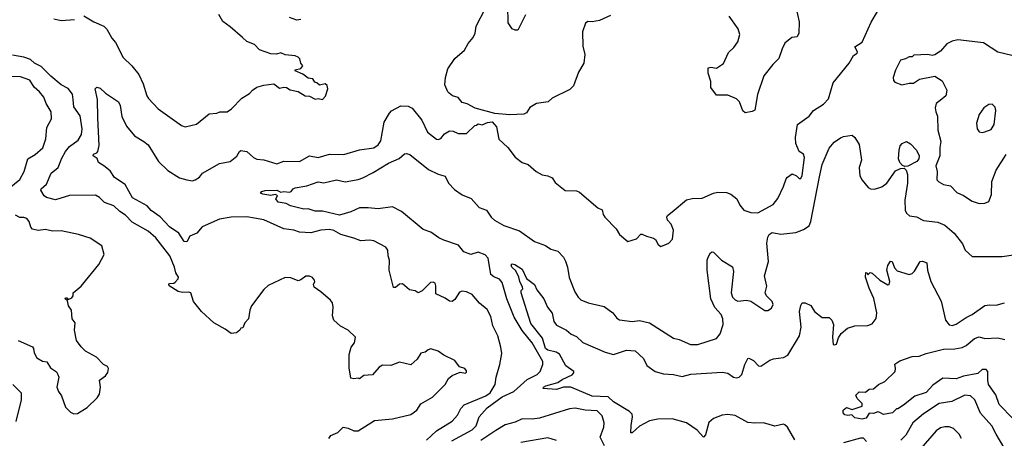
# Model space of a CAD drawing. Extents: x 1268547 to 1425625, y 515768 to 616754.
# Tile 436 of 507: x 1381045 to 1387941, y 566907 to 569839. Entities that reach past the tile are written whole.
import ezdxf

# ---------------------------------------------------------------- set-up
doc = ezdxf.new("R2010")
doc.units = 0

msp = doc.modelspace()

# ---------------------------------------------------------------- linework, layer by layer
at = {"layer": '0CON10XD'}
for points in [[(1385182.3, 569867.7), (1385105.8, 569834.2), (1385055, 569823.3), (1385025, 569826.7), (1385007.5, 569815), (1384988, 569755), (1384989.4, 569655), (1385002.9, 569595), (1384996, 569535), (1384958.3, 569471.7), (1384922.9, 569375), (1384898.6, 569351.4), (1384775, 569289.2), (1384747.5, 569265), (1384665, 569253.3), (1384618, 569225), (1384595, 569186.2), (1384575, 569177.1), (1384477.6, 569172.4), (1384371.7, 569181.7), (1384235, 569219.2), (1384179.5, 569249.5), (1384145, 569260), (1384115, 569293.3), (1384077.5, 569305), (1384052.5, 569325), (1384042.5, 569335), (1384022.3, 569382.3), (1384026.2, 569435), (1384044.2, 569495), (1384093.6, 569566.4), (1384160, 569625), (1384186.8, 569673.2), (1384222, 569715), (1384234, 569745), (1384242, 569795), (1384305.5, 569915)], [(1384587, 569873), (1384535, 569766.7), (1384515, 569766.2), (1384495, 569776.2), (1384467.1, 569817.1), (1384462.8, 569935)], [(1386482, 569928), (1386505.5, 569825), (1386501.8, 569745), (1386490.8, 569719.2), (1386452, 569715), (1386405, 569674.3), (1386385, 569636.2), (1386362.4, 569567.6), (1386320, 569525), (1386257.1, 569445), (1386212.9, 569315), (1386195, 569206.7), (1386175, 569196.2), (1386125, 569188), (1386110.7, 569200.7), (1386085.6, 569265), (1386066.1, 569286.1), (1386005, 569310.9), (1385925, 569310), (1385886.7, 569365), (1385886.5, 569406.5), (1385868, 569465), (1385867.5, 569502.5), (1385885, 569506.7), (1385925, 569500), (1385975, 569532), (1386009.3, 569610.7), (1386047.1, 569645), (1386075.4, 569684.6), (1386088.2, 569735), (1386076.4, 569775), (1386015, 569864.3)], [(1381285, 569844.4), (1381335, 569834.5), (1381429.7, 569840.3)], [(1381495, 569867.5), (1381563.7, 569823.7), (1381635, 569792.9), (1381655, 569774), (1381690, 569710), (1381715, 569678.6), (1381769.5, 569575), (1381830.6, 569515), (1381879.2, 569455), (1381910.2, 569390.2), (1381934.4, 569305), (1381946.3, 569286.3), (1382014.4, 569214.4), (1382177.7, 569097.7), (1382205, 569088.8), (1382282.9, 569107.1), (1382371.2, 569178.8), (1382425, 569183.8), (1382447, 569193), (1382497.5, 569195), (1382528.8, 569215), (1382601.4, 569288.6), (1382655, 569323.3), (1382675, 569346.7), (1382705, 569366.7), (1382755, 569381.2), (1382825, 569390), (1382865, 569358.8), (1382895, 569366.2), (1382913.9, 569363.9), (1382938.3, 569348.3), (1382995, 569336.2), (1383045, 569306.7), (1383075, 569302.5), (1383115, 569282.5), (1383135, 569287.5), (1383165, 569280), (1383187.3, 569302.7), (1383203.3, 569355), (1383199.3, 569379.3), (1383185, 569390), (1383145, 569380), (1383127, 569397), (1383111.7, 569401.7), (1383097.5, 569425), (1383065, 569429.2), (1383027, 569457), (1382975, 569480), (1382975, 569487.5), (1383015, 569496.7), (1383027.5, 569515), (1383013.3, 569535), (1383006.2, 569565), (1382995, 569576.7), (1382975, 569586.2), (1382905, 569592.5), (1382875, 569606.7), (1382843, 569597), (1382805, 569600), (1382725, 569627.5), (1382688.8, 569665), (1382635, 569687.5), (1382605, 569713.8), (1382520.3, 569790.3), (1382467.3, 569827.3), (1382438.8, 569875)], [(1382688.9, 568448.9), (1382635, 568457.3), (1382525, 568456.5), (1382445, 568440.9), (1382322.4, 568387.6), (1382285, 568343.1), (1382237.8, 568322.2), (1382215, 568284.2), (1382196.7, 568285), (1382160, 568345), (1382095, 568387.5), (1382028.9, 568458.9), (1381965, 568503.6), (1381937.5, 568535), (1381835, 568592.5), (1381784.2, 568685), (1381710, 568735), (1381679.7, 568779.7), (1381635, 568816.7), (1381598, 568838), (1381587.5, 568867.5), (1381560, 568885), (1381562.4, 568897.6), (1381584.4, 568905.6), (1381592, 568915), (1381601.4, 568958.6), (1381591.8, 569151.8), (1381589.7, 569279.7), (1381574, 569355), (1381585, 569365.8), (1381608.9, 569358.9), (1381645, 569325.8), (1381738, 569265), (1381748.7, 569238.7), (1381760.5, 569160.5), (1381793.2, 569093.2), (1381848.9, 569025), (1381915, 568986.5), (1381945, 568961.9), (1382016.2, 568846.2), (1382082.7, 568782.7), (1382165, 568731.6), (1382215, 568716.9), (1382255, 568711.5), (1382275, 568716.7), (1382303.6, 568736.4), (1382325.5, 568764.5), (1382445, 568831.3), (1382518.6, 568845), (1382565, 568882.9), (1382584.5, 568915.5), (1382595, 568922), (1382635, 568916), (1382682.9, 568875), (1382705, 568862.9), (1382755, 568857.3), (1382845, 568829.2), (1382895, 568847.9), (1383005, 568846.4), (1383074.8, 568885.2), (1383135, 568874.2), (1383215, 568896.6), (1383315.9, 568894.1), (1383425, 568927.3), (1383525, 568942.5), (1383556.1, 568963.9), (1383575, 568990), (1383597.9, 569122.1), (1383634.3, 569185.7), (1383649.1, 569200.9), (1383715, 569235.6), (1383765, 569232.5), (1383795, 569218.9), (1383861.5, 569135), (1383900.9, 569050.9), (1383965, 569003.3), (1383975, 569000), (1383995, 569007.5), (1384020.5, 569039.5), (1384055, 569061.2), (1384081.7, 569058.3), (1384115, 569041.2), (1384175, 569041.2), (1384231.7, 569098.3), (1384245, 569100), (1384255, 569110), (1384285, 569103.3), (1384320.7, 569119.3), (1384355, 569123.3), (1384385, 569090), (1384402, 569002), (1384463.3, 568945), (1384516.1, 568876.1), (1384565, 568838), (1384606.7, 568825), (1384662.5, 568775), (1384705, 568753.3), (1384745, 568746.7), (1384775, 568732.5), (1384795, 568700), (1384865, 568642.5), (1384945, 568640), (1384965, 568630), (1385095, 568522.5), (1385125, 568507.5), (1385131.2, 568475), (1385143.3, 568455), (1385223.8, 568375), (1385246.7, 568335), (1385305, 568286.7), (1385366.1, 568303.9), (1385395, 568337.5), (1385405, 568337.5), (1385435, 568322.5), (1385485, 568310), (1385499.3, 568299.3), (1385517.5, 568265), (1385535, 568250), (1385592.5, 568275), (1385617, 568303), (1385623.3, 568365), (1385607.7, 568407.7), (1385583.3, 568435), (1385576.7, 568455), (1385582.3, 568467.7), (1385615.8, 568494.2), (1385715, 568578), (1385755, 568587.5), (1385825, 568588), (1385905, 568624.3), (1385935, 568631.4), (1385995, 568628.8), (1386025, 568616.2), (1386066.7, 568585), (1386089.5, 568539.5), (1386117.5, 568505), (1386165, 568488), (1386215, 568487.5), (1386321.2, 568545), (1386355, 568586.7), (1386395, 568670), (1386412.9, 568725), (1386422.8, 568737.2), (1386455, 568760), (1386486.1, 568746.1), (1386505, 568727.5), (1386515, 568727.5), (1386525, 568747.5), (1386542, 568875), (1386535, 568896.7), (1386505, 568916.7), (1386481.7, 568971.7), (1386478.5, 569015), (1386492, 569105), (1386575, 569164.4), (1386605, 569204), (1386675, 569247.1), (1386710.5, 569285), (1386742.3, 569397.7), (1386855.5, 569535), (1386885, 569588.8), (1386910, 569605), (1386912.5, 569615), (1386895, 569650), (1386945, 569682.5), (1387008.7, 569821.3), (1387052.3, 569897.7)], [(1383015, 569840.8), (1382985, 569836.7), (1382935, 569854)], [(1387995, 569588.6), (1387895, 569612.5), (1387795, 569676.2), (1387615, 569698.8), (1387575, 569688.8), (1387539.5, 569670.5), (1387495, 569620), (1387455, 569592.5), (1387435, 569587.5), (1387405, 569596.7), (1387308.3, 569591.7), (1387295, 569580), (1387275, 569580), (1387250, 569565), (1387213.9, 569556.1), (1387178.8, 569485), (1387163.3, 569435), (1387165, 569412.5), (1387175, 569402.5), (1387223, 569383), (1387274.2, 569395.8), (1387305, 569395.8), (1387347.6, 569422.4), (1387455, 569443.3), (1387505, 569412), (1387539.2, 569345), (1387532, 569305), (1387493, 569273), (1387465, 569251.2), (1387457, 569223), (1387460.6, 569195), (1387473.6, 569163.6), (1387475.5, 569065), (1387496.5, 568985), (1387488.5, 568945), (1387488.5, 568885), (1387462.5, 568815), (1387471.4, 568775), (1387468.3, 568718.3), (1387482.9, 568702.9), (1387515, 568686), (1387565, 568675.8), (1387608.6, 568628.6), (1387655, 568607.5), (1387715, 568568.6), (1387765, 568552)], [(1383209.4, 566905), (1383224.5, 566925.5), (1383272.3, 566947.7), (1383310, 566985), (1383345, 566978.8), (1383385, 566960), (1383415, 566958.8), (1383529.5, 567030.5), (1383655, 567042.5), (1383785, 567074.2), (1383826.3, 567103.7), (1383855, 567148.8), (1383936.2, 567195), (1384024.2, 567285), (1384049.2, 567325), (1384073.4, 567346.6), (1384130.7, 567369.3), (1384166.7, 567363.3), (1384175, 567370), (1384175, 567380), (1384162.5, 567395), (1384125, 567406.7), (1384092.1, 567452.1), (1384015, 567488.8), (1383975, 567516.7), (1383925, 567533.3), (1383905, 567527.5), (1383885, 567510), (1383855, 567503.3), (1383829.5, 567460.5), (1383785, 567422.5), (1383705, 567440.6), (1383645, 567416.2), (1383585, 567418.1), (1383562, 567405), (1383515, 567352.5), (1383455, 567347.5), (1383425, 567322.5), (1383415, 567327.5), (1383385, 567322.5), (1383365, 567327.5), (1383351.7, 567401.7), (1383351.9, 567495), (1383365.8, 567544.2), (1383390.8, 567575), (1383396, 567615), (1383346.2, 567665), (1383292, 567692), (1383245.7, 567735), (1383236.9, 567765), (1383241.4, 567825), (1383236.2, 567855), (1383222.5, 567875), (1383155, 567932.5), (1383107.5, 567965), (1383102.5, 567985), (1383112.5, 568005), (1383110, 568015), (1383095, 568032.5), (1383075, 568042.5), (1383048.3, 568041.7), (1383013.6, 568016.4), (1382995, 568011.2), (1382945, 568031.2), (1382905, 568033.3), (1382785, 567976.7), (1382755, 567950), (1382668.8, 567835), (1382656.2, 567805), (1382648, 567745), (1382622.5, 567715), (1382608.3, 567681.7), (1382595, 567677.5), (1382586.7, 567663.3), (1382563.6, 567646.4), (1382525, 567641.2), (1382485, 567671.2), (1382405, 567714.8), (1382317.6, 567795), (1382261.2, 567865), (1382243.3, 567925), (1382230.8, 567930.8), (1382185, 567927.8), (1382155, 567934.5), (1382091.2, 567975), (1382088.8, 567985), (1382095, 567991.2), (1382125, 567994.3), (1382135, 568001.1), (1382155, 568022.9), (1382156.4, 568035), (1382138.5, 568065), (1382130.4, 568105), (1382096.1, 568185), (1381999.3, 568310.7), (1381945, 568357.8), (1381832, 568422), (1381785, 568470), (1381745.4, 568495.4), (1381705, 568534.5), (1381639.3, 568559.3), (1381603, 568593), (1381575, 568609.4), (1381395, 568607.1), (1381295, 568578.5), (1381233.7, 568593.7), (1381217.1, 568605), (1381193.8, 568645), (1381196, 568655), (1381233.2, 568686.8), (1381265.4, 568765), (1381315.6, 568804.4), (1381340.8, 568869.2), (1381366.9, 568915), (1381395, 568951.1), (1381454.4, 568995.6), (1381476.8, 569035), (1381482.3, 569075), (1381468, 569165), (1381425, 569228.5), (1381419.8, 569279.8), (1381415, 569318.2), (1381385, 569356.7), (1381335, 569382.9), (1381262.6, 569442.6), (1381195, 569511.2), (1381147.9, 569535), (1381119.7, 569559.7), (1381075, 569577.5), (1380995, 569591.6)], [(1380921.4, 568618.6), (1381045, 568718.8), (1381075.5, 568775), (1381102, 568865), (1381154.2, 568895), (1381207.3, 568942.7), (1381228.1, 569005), (1381235.6, 569085), (1381266.9, 569145), (1381264.4, 569195), (1381231.3, 569251.3), (1381215, 569295.6), (1381184.5, 569335), (1381146.9, 569366.9), (1381115, 569415.5), (1381049.7, 569439.7), (1380985, 569441.9)], [(1387785, 569050), (1387805, 569054), (1387850, 569070), (1387870.9, 569105), (1387882.2, 569202.2), (1387876.2, 569226.2), (1387855, 569247.1), (1387833.3, 569245), (1387798.3, 569221.7), (1387765, 569176.2), (1387746, 569115), (1387751.2, 569075), (1387764.1, 569054.1), (1387785, 569050)], [(1384071.3, 566888.7), (1384215, 566965.9), (1384241.6, 566995), (1384262.2, 567057.8), (1384319.2, 567120.8), (1384425, 567197.7), (1384506.8, 567235), (1384600, 567320), (1384670, 567355), (1384689.2, 567375), (1384708.6, 567425), (1384708.9, 567445), (1384635, 567575.6), (1384565, 567662.9), (1384508.4, 567755), (1384455.9, 567885), (1384425, 567997.5), (1384405, 568021.3), (1384365, 568037.4), (1384345, 568055.4), (1384325, 568168), (1384305, 568192.7), (1384255, 568210), (1384204.3, 568194.3), (1384155, 568212.5), (1384118.8, 568258.8), (1384016.2, 568295), (1383981.2, 568311.2), (1383925, 568352), (1383870.7, 568370.7), (1383718, 568495), (1383655, 568527.8), (1383555.9, 568514.1), (1383485, 568522.4), (1383425, 568520.4), (1383365, 568493.5), (1383285, 568469.7), (1383165, 568498.1), (1383115, 568499.2), (1383065, 568513.8), (1383035, 568511.2), (1382942.5, 568535), (1382912.3, 568552.3), (1382855, 568562), (1382838.8, 568585), (1382851.2, 568605), (1382845, 568611.2), (1382835, 568615.8), (1382805, 568608.9), (1382747.6, 568617.6), (1382732.5, 568625), (1382740.8, 568635), (1382765, 568643.1), (1382845, 568644.3), (1382875, 568630.8), (1382895, 568636.2), (1382935, 568631.4), (1382947.5, 568635), (1382960, 568655), (1382975, 568661.2), (1383055, 568675.6), (1383135, 568702.5), (1383175, 568697.5), (1383265, 568717.5), (1383325, 568704.3), (1383415, 568720.8), (1383448.7, 568731.3), (1383521.8, 568768.2), (1383627.5, 568835), (1383702.3, 568867.7), (1383740.3, 568899.7), (1383755, 568902.9), (1383778, 568895), (1383909.3, 568789.3), (1383975, 568756.4), (1384025, 568742.5), (1384049.4, 568695), (1384090.5, 568650.5), (1384145, 568613.5), (1384207.2, 568587.2), (1384263.7, 568523.7), (1384315, 568506), (1384348.1, 568455), (1384370, 568435), (1384435, 568397.9), (1384545, 568359.4), (1384651.2, 568285), (1384727.2, 568257.2), (1384765, 568231.9), (1384815, 568218), (1384852.9, 568175), (1384867.8, 568147.8), (1384881.8, 568105), (1384893.5, 568033.5), (1384933, 567933), (1384955.8, 567895), (1384975, 567877.5), (1385026.7, 567855), (1385139.7, 567829.7), (1385198.8, 567785), (1385227.9, 567747.9), (1385245, 567737.5), (1385335, 567724.3), (1385385, 567733.1), (1385455, 567715.5), (1385625, 567608), (1385665, 567600), (1385743, 567563), (1385795.6, 567564.4), (1385925, 567606.2), (1385950.7, 567639.3), (1385971.1, 567705), (1385969.4, 567745), (1385957.5, 567775), (1385913.8, 567823.8), (1385885.3, 567885), (1385859.6, 568085), (1385859.4, 568155), (1385866, 568175), (1385884.1, 568205.9), (1385895, 568213.3), (1385905, 568212), (1385961.2, 568155), (1386037.3, 568107.3), (1386044.4, 568075), (1386028.9, 567925), (1386038, 567895), (1386055, 567877.5), (1386075, 567868.1), (1386135, 567874.3), (1386166.6, 567866.6), (1386265, 567803.3), (1386285, 567801.2), (1386310.9, 567819.1), (1386321.4, 567845), (1386315.6, 567865), (1386276, 567905), (1386266, 567925), (1386276.8, 567973.2), (1386260.9, 568045), (1386288.7, 568145), (1386278.5, 568275), (1386285, 568316.2), (1386295, 568335.6), (1386315, 568349.2), (1386375, 568337.2), (1386482.1, 568347.9), (1386535, 568369.2), (1386573.7, 568396.3), (1386586.8, 568426.8), (1386647.8, 568737.8), (1386665, 568826), (1386715, 568938.6), (1386749.1, 568980.9), (1386795, 569011.2), (1386815, 569021.2), (1386875, 569031.2), (1386893.8, 569015), (1386925.6, 568965), (1386941.4, 568855), (1386924.7, 568805), (1386930.3, 568745), (1386945.2, 568715.2), (1386988.6, 568665), (1387005, 568654.5), (1387032.2, 568652.2), (1387082.4, 568667.6), (1387117.8, 568695), (1387180, 568780), (1387215, 568797.5), (1387239.5, 568799.5), (1387254.7, 568784.7), (1387264.1, 568754.1), (1387264.1, 568695), (1387243.9, 568576.1), (1387246.4, 568505), (1387255, 568483.8), (1387277.5, 568465), (1387325, 568459.2), (1387375, 568432.2), (1387475, 568420), (1387525, 568399.2), (1387590.8, 568345), (1387648.3, 568268.3), (1387665.9, 568225.9), (1387715, 568181.2), (1387925, 568180), (1388005, 568192.9)], [(1387245, 568810), (1387228.8, 568818.8), (1387208.3, 568838.3), (1387200, 568865), (1387204.2, 568925.8), (1387212.7, 568955), (1387225, 568971.4), (1387255, 568985.7), (1387285, 568970.8), (1387326.7, 568925), (1387344.5, 568885), (1387341.8, 568865), (1387327.5, 568845), (1387265, 568812.2), (1387245, 568810)], [(1387765, 568552), (1387805, 568553.8), (1387832.5, 568565), (1387852.5, 568615), (1387852.9, 568705), (1387884.5, 568785), (1387955, 568894.3)], [(1381035, 567591.4), (1381135, 567547.5), (1381142.5, 567535), (1381146, 567505), (1381165, 567471.2), (1381205, 567446.2), (1381235, 567443.3), (1381261.7, 567401.7), (1381301.7, 567371.7), (1381313.3, 567355), (1381318, 567335), (1381306.2, 567265), (1381316.7, 567235), (1381338, 567205), (1381365.9, 567125.9), (1381400.9, 567090.9), (1381425, 567078), (1381449.1, 567080.9), (1381517.9, 567122.1), (1381588.6, 567191.4), (1381603.8, 567215), (1381610, 567265), (1381603.3, 567315), (1381646.4, 567343.6), (1381661.7, 567368.3), (1381667.5, 567395), (1381659.3, 567409.3), (1381632.5, 567425), (1381582.5, 567475), (1381505, 567517.5), (1381475, 567546.7), (1381442.3, 567592.3), (1381430, 567665), (1381432.5, 567715), (1381413, 567743), (1381407.5, 567805), (1381386.7, 567835), (1381379.3, 567869.3), (1381363.8, 567885), (1381365, 567890), (1381375, 567890), (1381385, 567880), (1381409.3, 567890.7), (1381420, 567905), (1381420, 567925), (1381475, 567972.5), (1381600, 568125), (1381636.2, 568195), (1381621.2, 568255), (1381537.9, 568307.9), (1381457.5, 568335), (1381335, 568359.4), (1381275, 568358.1), (1381225, 568368.9), (1381175, 568362.9), (1381135, 568373.1), (1381122.5, 568385), (1381111.4, 568425), (1381095, 568445.6), (1381075, 568453.1), (1381045, 568452.9), (1381015, 568471.1)], [(1383895, 566893.8), (1383965, 566958.5), (1384073.9, 567026.1), (1384110.6, 567069.4), (1384135, 567115.8), (1384158.4, 567141.6), (1384308.9, 567205), (1384340.4, 567225), (1384376, 567284), (1384382.3, 567335), (1384407.5, 567425), (1384421.3, 567501.3), (1384414.6, 567544.6), (1384394.2, 567625), (1384358.9, 567695), (1384345, 567760), (1384318.3, 567808.3), (1384264.5, 567854.5), (1384215, 567914), (1384175, 567934), (1384145, 567938.8), (1384125, 567930), (1384091.7, 567878.3), (1384075, 567864.2), (1384055, 567868.6), (1384025, 567888.9), (1383960, 567920), (1383960, 567975), (1383953.8, 567993.8), (1383941.8, 568001.8), (1383922.4, 567997.6), (1383865, 567940), (1383835, 567926.7), (1383815, 567940), (1383775, 567946.7), (1383725, 567990), (1383705, 567986.7), (1383677.6, 567962.4), (1383662.5, 567962.5), (1383632.5, 568085), (1383635.8, 568155), (1383626, 568185), (1383624, 568225), (1383610, 568245), (1383525, 568290.8), (1383495, 568295.8), (1383435, 568289.2), (1383385, 568310), (1383295, 568335.6), (1383245, 568361.6), (1383215, 568370), (1383155, 568365.3), (1383085, 568346.8), (1383005, 568351.2), (1382965, 568365.2), (1382894.7, 568374.7), (1382755, 568436.6), (1382688.9, 568448.9)], [(1386475, 566896.7), (1386421.7, 566985), (1386405, 567002.4), (1386394, 567005), (1386335, 566991), (1386255, 567014.4), (1386195, 567012.3), (1386145, 567018.6), (1386055, 567065.6), (1386005, 567074), (1385965, 567068.7), (1385905, 567045.3), (1385871.9, 567018.1), (1385847.6, 566932.4), (1385835, 566914.2), (1385790.8, 566965), (1385715, 567014.3), (1385615, 567042.9), (1385515, 567042), (1385455, 567029.1), (1385385, 566992.7), (1385335, 566946), (1385326.4, 566946.4), (1385326.6, 566996.6), (1385337.6, 567057.6), (1385333.6, 567075), (1385316.5, 567095), (1385205, 567162.1), (1385166.7, 567196.7), (1385055, 567202.5), (1384904.1, 567264.1), (1384854.8, 567265.2), (1384805, 567248.4), (1384710.8, 567255), (1384714.6, 567265), (1384731.1, 567275), (1384813, 567297), (1384845, 567320), (1384915, 567352.5), (1384925.8, 567365), (1384926, 567375), (1384870.9, 567415), (1384826.2, 567496.2), (1384801.5, 567511.5), (1384745, 567524.3), (1384728.2, 567535), (1384707.8, 567607.7), (1384625, 567711.2), (1384557.5, 567925), (1384558.3, 567941.7), (1384570, 567955), (1384567.5, 567965), (1384548.1, 568005), (1384541.5, 568035), (1384519.1, 568079.1), (1384492.2, 568105), (1384487.5, 568122.5), (1384495, 568128.9), (1384512, 568125), (1384565, 568091.8), (1384595, 568027.1), (1384651.2, 567985), (1384665.9, 567945.9), (1384715.8, 567885), (1384742, 567825), (1384775, 567783.3), (1384787.1, 567725), (1384805, 567700), (1384875, 567664), (1384906.8, 567636.8), (1384945, 567620), (1384989.1, 567579.1), (1385145, 567509.4), (1385205, 567494.4), (1385295, 567524.4), (1385355, 567519.2), (1385414.5, 567465), (1385437.2, 567417.2), (1385495, 567374.5), (1385555, 567357.8), (1385625, 567353.5), (1385685, 567340.9), (1385745, 567357.1), (1385965, 567370.6), (1386005, 567362.5), (1386045, 567334.3), (1386065, 567330.6), (1386085, 567335.6), (1386101.9, 567355), (1386123.9, 567423.9), (1386143.9, 567466.1), (1386150.7, 567469.3), (1386185, 567452), (1386220, 567415), (1386235, 567412), (1386300, 567455), (1386325.5, 567464.5), (1386395, 567472.2), (1386425, 567489.2), (1386506.2, 567623.8), (1386517.3, 567685), (1386506.5, 567795), (1386515, 567837.5), (1386525, 567856), (1386546.4, 567856.4), (1386585, 567836.7), (1386612.5, 567795), (1386665, 567753.3), (1386715, 567752.5), (1386733.3, 567735), (1386744, 567705), (1386736.7, 567615), (1386743.3, 567565), (1386750.7, 567560.7), (1386765, 567567.5), (1386779.7, 567610.3), (1386798.1, 567641.9), (1386841.8, 567678.2), (1386894.6, 567695.4), (1386985, 567698.2), (1387015, 567708.5), (1387044.6, 567745.4), (1387048.7, 567785), (1387026.6, 567886.6), (1386995, 567957.5), (1386970, 568035), (1386971.7, 568068.3), (1386980, 568065), (1386985, 568052.5), (1387001.7, 568068.3), (1387015, 568064), (1387070, 568015), (1387125, 567982), (1387135, 567983.3), (1387140, 568005), (1387118.1, 568085), (1387125, 568116.7), (1387145, 568146.7), (1387156.2, 568145), (1387171.7, 568101.7), (1387190.5, 568080.5), (1387275, 568054.3), (1387295, 568060.8), (1387312.6, 568077.4), (1387352, 568145), (1387367.7, 568147.7), (1387397.5, 568135), (1387402.9, 568085), (1387427.5, 568005), (1387497.9, 567867.9), (1387530, 567735), (1387555, 567702.5), (1387575, 567696), (1387605, 567707.5), (1387675, 567754.3), (1387716.2, 567773.8), (1387805, 567836.7), (1387837.6, 567842.4), (1387885, 567839.6), (1387942.5, 567855)], [(1388001.3, 567045), (1387904.7, 567144.7), (1387880.8, 567210.8), (1387831.6, 567285), (1387825.7, 567315), (1387826.2, 567375), (1387815, 567388.5), (1387785, 567389.5), (1387755, 567361.3), (1387655, 567341.9), (1387605, 567323.3), (1387511.5, 567328.5), (1387440.6, 567279.4), (1387395, 567227.9), (1387315, 567203.1), (1387235, 567140), (1387195, 567113.3), (1387185, 567112.5), (1387157.5, 567085), (1387095, 567073.3), (1387068.3, 567088.3), (1387055, 567092), (1387025, 567080.4), (1386995, 567083.3), (1386972.7, 567047.3), (1386945, 567040.8), (1386895, 567051.4), (1386872.2, 567072.2), (1386845, 567067.3), (1386825, 567070.6), (1386812.5, 567085), (1386812.5, 567105), (1386835, 567122.5), (1386875, 567109.2), (1386945, 567132.5), (1386945, 567150), (1386910, 567185), (1386901.7, 567208.3), (1386925, 567232.5), (1386969.3, 567230.7), (1386995, 567250), (1387025.9, 567254.1), (1387060, 567285), (1387105, 567305.8), (1387176.2, 567375), (1387180, 567395), (1387174.1, 567425.9), (1387209.3, 567450.7), (1387295, 567480), (1387345, 567481.4), (1387395, 567500.6), (1387515, 567531.1), (1387594.7, 567534.7), (1387645, 567543.5), (1387675, 567557.8), (1387733.3, 567605), (1387765, 567617.3), (1387805, 567606.9), (1387895, 567610), (1387945, 567598.8)], [(1380997.9, 567285), (1381055.3, 567225.3), (1381055, 567176.7), (1381017.9, 567025)], [(1387938.1, 566845), (1387884.2, 566935), (1387854, 566995), (1387775, 567082.9), (1387735, 567176.9), (1387705, 567203.3), (1387665, 567210), (1387574.7, 567165.3), (1387485, 567151.5), (1387375, 567078.9), (1387300, 567015), (1387250.8, 566929.2), (1387217.1, 566895)], [(1385141.9, 566855), (1385110, 566915), (1385135.6, 566985), (1385138.1, 567015), (1385125.6, 567065), (1385089.1, 567099.1), (1385005, 567103.2), (1384935, 567117.8), (1384895, 567114.2), (1384685, 567047.6), (1384635, 567040.6), (1384565, 567043.8), (1384515, 567020), (1384445, 567001.8), (1384378.8, 566961.2), (1384275, 566891.5)], [(1387640.4, 566905), (1387624.8, 566934.8), (1387585, 566976.1), (1387555, 566987.7), (1387525, 566988.2), (1387495, 566980), (1387465, 566958.9), (1387356.2, 566835)], [(1384805, 566892.5), (1384745, 566910), (1384555, 566876.9)], [(1386975, 566883.8), (1386955, 566906.9), (1386935, 566908.1), (1386815, 566875.8)]]:
    msp.add_lwpolyline(points, dxfattribs=at)

doc.saveas('drawing.dxf')
